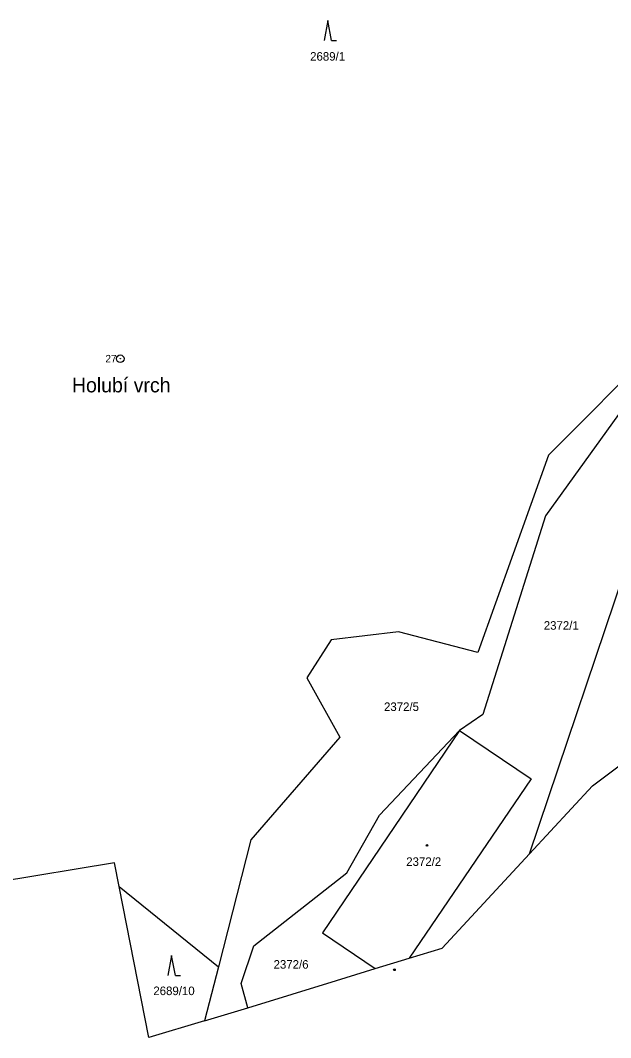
# Model space of a CAD drawing. Extents: x -562167 to -556918, y -1077891 to -1070763.
# Drawn here: x -561249.9 to -561132.6, y -1077473.3 to -1077270.9 of the extents above; entities that cross this region are included whole.
import ezdxf

# ---------------------------------------------------------------- set-up
doc = ezdxf.new("R2010")
doc.units = 0
for name, color, linetype in [('Hranice parcel', 7, 'Continuous'), ('Parcelní čísla', 7, 'Continuous'), ('Pop  PČ popisy', 7, 'Continuous'), ('Značky bodu BP', 7, 'Continuous'), ('Značky budov', 7, 'Continuous'), ('Značky kultur', 7, 'Continuous')]:
    doc.layers.add(name, color=color, linetype=linetype)

msp = doc.modelspace()

# ---------------------------------------------------------------- linework, layer by layer
at = {"layer": 'Hranice parcel'}
for p, q in [((-561148.69, -1077436.73), (-561126.69, -1077371.36)), ((-561136.14, -1077423.19), (-561104.98, -1077399.49)), ((-561148.69, -1077436.73), (-561136.14, -1077423.19)), ((-561166.06, -1077455.48), (-561148.69, -1077436.73)), ((-561231.2, -1077438.52), (-561272.76, -1077445.28)), ((-561230.27, -1077443.23), (-561231.2, -1077438.52)), ((-561224.37, -1077473.26), (-561230.27, -1077443.23)), ((-561230.27, -1077443.23), (-561210.56, -1077459.19)), ((-561172.61, -1077457.48), (-561166.06, -1077455.48)), ((-561179.36, -1077459.53), (-561172.61, -1077457.48)), ((-561210.56, -1077459.19), (-561213.3, -1077469.89)), ((-561187.05, -1077461.88), (-561179.36, -1077459.53)), ((-561204.72, -1077467.3), (-561187.05, -1077461.88)), ((-561213.3, -1077469.89), (-561204.72, -1077467.3)), ((-561213.3, -1077469.89), (-561224.37, -1077473.26))]:
    msp.add_line(p, q, dxfattribs=at)
for points in [[(-561123.35, -1077335.82), (-561144.88, -1077357.39), (-561158.98, -1077396.66), (-561174.75, -1077392.55), (-561188.12, -1077394.15), (-561192.98, -1077401.72), (-561186.4, -1077413.49), (-561204.09, -1077433.9), (-561210.56, -1077459.19)], [(-561128.95, -1077346.48), (-561145.5, -1077369.5), (-561158, -1077409), (-561162.63, -1077412.14)], [(-561204.72, -1077467.3), (-561206, -1077462.5), (-561203.5, -1077454.99), (-561185, -1077440.5), (-561178.5, -1077429), (-561162.63, -1077412.14)], [(-561162.63, -1077412.14), (-561189.86, -1077452.41), (-561179.36, -1077459.53)], [(-561162.63, -1077412.14), (-561148.39, -1077421.81), (-561172.61, -1077457.48)]]:
    msp.add_lwpolyline(points, dxfattribs=at)
at = {"layer": 'Značky bodu BP'}
for radius in [0.75, 0.03]:
    msp.add_circle((-561230.07, -1077338.22), radius, dxfattribs=at)
at = {"layer": 'Značky budov'}
for centre in [(-561169.08, -1077435.03), (-561175.55, -1077459.75)]:
    msp.add_circle(centre, 0.175, dxfattribs=at)
at = {"layer": 'Značky kultur'}
for p, q in [((-561188.8, -1077270.93), (-561189.55, -1077274.93)), ((-561188.05, -1077274.93), (-561188.8, -1077270.93)), ((-561188.05, -1077274.93), (-561187.05, -1077274.93)), ((-561219.86, -1077456.93), (-561220.61, -1077460.93)), ((-561219.11, -1077460.93), (-561219.86, -1077456.93)), ((-561219.11, -1077460.93), (-561218.11, -1077460.93))]:
    msp.add_line(p, q, dxfattribs=at)

# ---------------------------------------------------------------- texts
at = {"layer": 'Parcelní čísla'}
for s, p in [('2689/1', (-561192.31, -1077278.95)), ('2372/1', (-561145.85, -1077392.13)), ('2372/5', (-561177.62, -1077408.29)), ('2372/2', (-561173.2, -1077439.1)), ('2372/6', (-561199.58, -1077459.54)), ('2689/10', (-561223.49, -1077464.8))]:
    msp.add_text(s, height=1.7, dxfattribs=at).set_placement(p)
at = {"layer": 'Pop  PČ popisy'}
msp.add_text('Holubí vrch', height=2.9, dxfattribs=at).set_placement((-561239.68, -1077344.92))
at = {"layer": 'Značky bodu BP'}
msp.add_text('27', height=1.5, dxfattribs=at).set_placement((-561233.03, -1077338.97))

doc.saveas('drawing.dxf')
